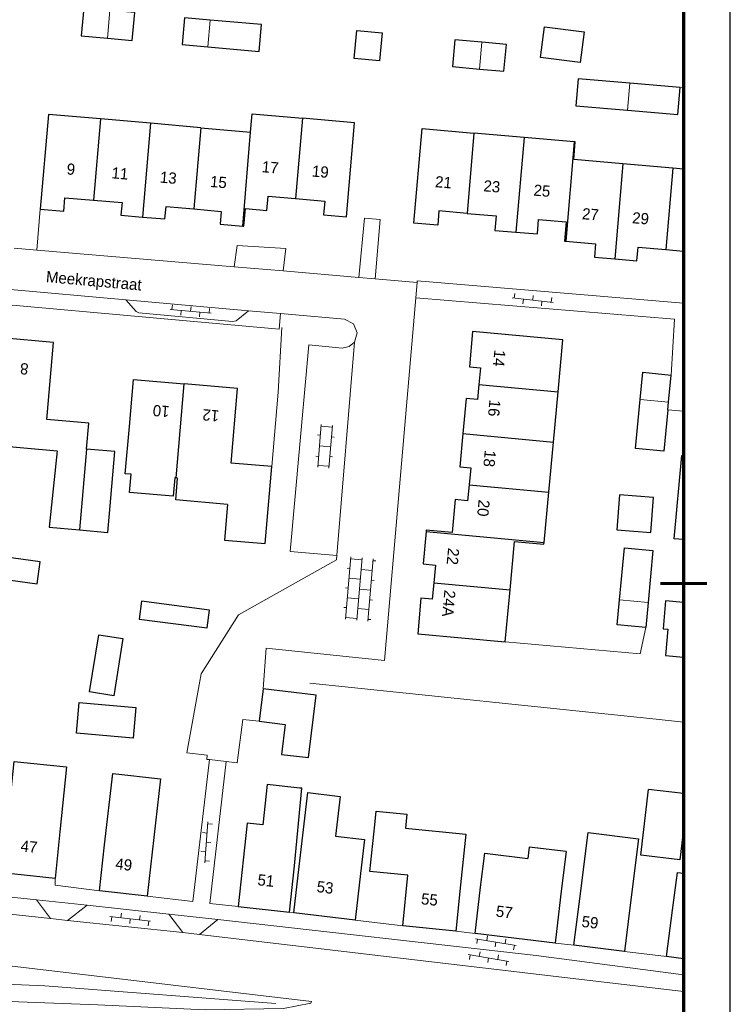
# Model space of a CAD drawing. Extents: x -1000932 to 2054797, y 285738 to 764020.
# Tile 775 of 1056: x 922096 to 998173, y 450966 to 556311. Entities that reach past the tile are written whole.
import ezdxf

# ---------------------------------------------------------------- set-up
doc = ezdxf.new("R2010")
doc.units = 0
doc.header["$MEASUREMENT"] = 0
for name, color, linetype, lineweight in [('B01', 1, 'CONTINUOUS', 30), ('B02', 1, 'CONTINUOUS', 30), ('B07', 1, 'CONTINUOUS', 30), ('B08', 1, 'CONTINUOUS', 0), ('B11', 1, 'CONTINUOUS', 30), ('B14', 1, 'CONTINUOUS', 30), ('S02', 7, 'CONTINUOUS', 0), ('T01', 84, 'CONTINUOUS', 0), ('T03', 84, 'CONTINUOUS', 0), ('T05', 84, 'CONTINUOUS', 0), ('T13', 84, 'CONTINUOUS', 0), ('T22', 7, 'CONTINUOUS', 0), ('V00', 7, 'CONTINUOUS', 0), ('X-XX-AL-TEKENBLAD-KADER-CENTERMARKERING-G', 7, 'CONTINUOUS', 30), ('X-XX-AL-TEKENBLAD-KADER-G', 7, 'CONTINUOUS', 30), ('Z02', 7, 'CONTINUOUS', 0), ('Z06', 7, 'CONTINUOUS', 0)]:
    doc.layers.add(name, color=color, linetype=linetype, lineweight=lineweight)
doc.styles.add('Style-INTL_ISO_EQUAL', font='INTL_ISO_EQUAL.shx')

# ---------------------------------------------------------------- blocks, each defined once
blk = doc.blocks.new('SAL-TEKENBLAD-A0-841×841-SO')
at = {"layer": 'X-XX-AL-TEKENBLAD-KADER-CENTERMARKERING-G', "ltscale": 0.5, "const_width": 0.7, "flags": 128}
blk.add_lwpolyline([(-5, 420.5), (-15, 420.5)], dxfattribs=at)
at = {"layer": 'X-XX-AL-TEKENBLAD-KADER-G', "ltscale": 0.5}
blk.add_line((0, 0), (0, 841), dxfattribs=at)
at = {"layer": 'X-XX-AL-TEKENBLAD-KADER-G', "ltscale": 0.5, "const_width": 0.7, "flags": 128}
blk.add_lwpolyline([(-821, 10), (-10, 10), (-10, 831), (-821, 831), (-821, 10)], close=True, dxfattribs=at)
blk = doc.blocks.new('S026')
at = {"layer": 'S02', "color": 7, "linetype": 'Continuous', "lineweight": 0}
for p, q in [((-0.0004, 0), (0.4396, 0)), ((0.0196, 0.05), (0.0196, 0)), ((0.1196, 0), (0.1196, -0.05)), ((0.2196, 0.05), (0.2196, 0)), ((0.3196, 0), (0.3196, -0.05)), ((0.4196, 0.05), (0.4196, 0))]:
    blk.add_line(p, q, dxfattribs=at)
blk = doc.blocks.new('S024')
at = {"layer": 'S02', "color": 7, "linetype": 'Continuous', "lineweight": 0}
for p, q in [((0, 0.12), (0.67, 0.12)), ((0.02, 0.12), (0.02, 0)), ((0.125, 0.15), (0.125, 0.12)), ((0.23, 0.12), (0.23, 0)), ((0.335, 0.15), (0.335, 0.12)), ((0.44, 0.12), (0.44, 0)), ((0.545, 0.15), (0.545, 0.12)), ((0.65, 0.12), (0.65, 0)), ((0, 0), (0.67, 0)), ((0.125, 0), (0.125, -0.1198)), ((0.335, 0), (0.335, -0.1198)), ((0.545, 0), (0.545, -0.1198)), ((0, -0.1198), (0.67, -0.1198)), ((0.02, -0.1198), (0.02, -0.1498)), ((0.23, -0.1198), (0.23, -0.1498)), ((0.44, -0.1198), (0.44, -0.1498)), ((0.65, -0.1198), (0.65, -0.1498))]:
    blk.add_line(p, q, dxfattribs=at)
blk = doc.blocks.new('S022')
at = {"layer": 'S02', "color": 7, "linetype": 'Continuous', "lineweight": 0}
for p, q in [((0.0308, -0.2299), (0.0308, 0.2301)), ((0.1508, -0.2299), (0.1508, 0.2301)), ((0.0008, 0.1151), (0.0308, 0.1151)), ((0.0308, 0.2101), (0.1508, 0.2101)), ((0.0308, 0.0001), (0.1508, 0.0001)), ((0.1508, 0.1051), (0.1808, 0.1051)), ((0.1508, -0.1047), (0.1808, -0.1047)), ((0.0008, -0.1147), (0.0308, -0.1147)), ((0.0308, -0.2099), (0.1508, -0.2099))]:
    blk.add_line(p, q, dxfattribs=at)

msp = doc.modelspace()

# ---------------------------------------------------------------- linework, layer by layer
at = {"layer": 'B01', "flags": 128}
for points in [[(930746.221, 545690.921), (925181.221, 546174.921), (924306.221, 536044.921)], [(936111.221, 545223.921), (930746.221, 545690.921)], [(946816.221, 544291.921), (946983.221, 546232.921), (952374.221, 545766.921)], [(951632.221, 537171.921), (954757.221, 536901.921), (954631.221, 535439.921), (957070.221, 535228.921), (957939.221, 545285.921), (952374.221, 545766.921)], [(941476.221, 544756.921), (936111.221, 545223.921)], [(941476.221, 544756.921), (946816.221, 544291.921)], [(969995.221, 535592.921), (966984.221, 535850.921), (966854.221, 534323.921), (964300.221, 534542.921), (965167.221, 544660.921), (970731.221, 544177.921)], [(976096.221, 543711.921), (970731.221, 544177.921)], [(981461.221, 543245.921), (976096.221, 543711.921)], [(986665.221, 540892.921), (981403.221, 541343.921), (981565.221, 543236.921), (981461.221, 543245.921)], [(992030.221, 540432.921), (986665.221, 540892.921)], [(993172.649, 540334.999), (992030.221, 540432.921)], [(924306.221, 536044.921), (926822.221, 535827.921), (926946.221, 537262.921), (929994.221, 536999.921)], [(945972.221, 534233.921), (946093.221, 534223.921), (946255.221, 536093.921), (948568.221, 535893.921), (948700.221, 537425.921), (951632.221, 537171.921)], [(929994.221, 536999.921), (933057.221, 536734.921), (932941.221, 535397.921), (935244.221, 535198.921)], [(935244.221, 535198.921), (937646.221, 534990.921), (937761.221, 536314.921), (940724.221, 536058.921)], [(940724.221, 536058.921), (943673.221, 535803.921), (943555.221, 534443.921), (945972.221, 534233.921)], [(969995.221, 535592.921), (973105.221, 535326.921), (972972.221, 533773.921), (975228.221, 533579.921)], [(975228.221, 533579.921), (977518.221, 533383.921), (977651.221, 534935.921), (980612.221, 534681.921), (980436.221, 532620.921), (980550.221, 532610.921)], [(980550.221, 532610.921), (983751.221, 532336.921), (983627.221, 530893.921), (985792.221, 530707.921)], [(985792.221, 530707.921), (988176.221, 530503.921), (988302.221, 531973.921), (991283.221, 531717.921)], [(991283.221, 531717.921), (993172.649, 531556.128)], [(979736.221, 516489.921), (980252.221, 522062.921), (970588.221, 522951.921), (970240.221, 519186.921), (971417.221, 519077.921), (971250.221, 517276.921)], [(929240.221, 510370.921), (929484.221, 513159.921), (925011.221, 513550.921), (925732.221, 521789.921), (920203.221, 522273.921)], [(933835.221, 512778.921), (934273.221, 517808.921), (939706.221, 517335.921)], [(949085.221, 508488.921), (944722.221, 508868.921), (945416.221, 516838.921), (939706.221, 517335.921)], [(971250.221, 517276.921), (971100.221, 515657.921), (969888.221, 515769.921), (969540.221, 512020.921)], [(979239.221, 511122.921), (979736.221, 516489.921)], [(933395.221, 507724.921), (933835.221, 512778.921)], [(969540.221, 512020.921), (969210.221, 508457.921), (970376.221, 508349.921), (970209.221, 506544.921)], [(978741.221, 505754.921), (979239.221, 511122.921)], [(919318.221, 510776.921), (926102.221, 510182.921), (925245.221, 502006.921), (928483.221, 501723.921)], [(993172.649, 500679.633), (992165.221, 500771.921), (992983.221, 509689.921), (993172.649, 509672.565)], [(944337.221, 504447.921), (944005.221, 500639.921), (948368.221, 500259.921), (949085.221, 508488.921)], [(970209.221, 506544.921), (970052.221, 504846.921), (968718.221, 504970.921), (968391.221, 501440.921), (965626.221, 501696.921), (965613.221, 501556.921)], [(978244.221, 500386.921), (978741.221, 505754.921)], [(965613.221, 501556.921), (965292.221, 498089.921), (966603.221, 497967.921), (966427.221, 496067.921)], [(974587.221, 495311.921), (975066.221, 500485.921), (978226.221, 500192.921), (978244.221, 500386.921)], [(966427.221, 496067.921), (966264.221, 494307.921), (965055.221, 494419.921), (964703.221, 490612.921), (974071.221, 489745.921)], [(974071.221, 489745.921), (974587.221, 495311.921)], [(920784.221, 469988.921), (921501.221, 476936.921), (927121.221, 476356.921), (926404.221, 469408.921)], [(931193.221, 468045.921), (932068.221, 475672.921)], [(932068.221, 475672.921), (937181.221, 475088.921), (935744.221, 462524.921)], [(952074.221, 474098.921), (948587.221, 474478.921), (948120.221, 470170.921), (946457.221, 470350.921), (945490.221, 461417.921)], [(951514.221, 465788.921), (952315.221, 474074.921), (952074.221, 474098.921)], [(952024.221, 465708.921), (952949.221, 473619.921), (956410.221, 473213.921), (955911.221, 468965.921), (959023.221, 468600.921), (958594.221, 464948.921)], [(960103.221, 470156.921), (960253.221, 471629.921), (963546.221, 471294.921), (963395.221, 469811.921), (969853.221, 469154.921)], [(963107.221, 459358.921), (963657.221, 464770.921), (959597.221, 465182.921), (960103.221, 470156.921)], [(926404.221, 469408.921), (925894.221, 464439.921)], [(969853.221, 469154.921), (969304.221, 463758.921)], [(982054.221, 462238.921), (982947.221, 469352.921), (988342.221, 468656.921), (987455.221, 461568.921)], [(930628.221, 463109.921), (931193.221, 468045.921)], [(971444.221, 463508.921), (971885.221, 467136.921), (976506.221, 466574.921)], [(980592.221, 467316.921), (980181.221, 463930.921)], [(950981.221, 460823.921), (951514.221, 465788.921)], [(951444.221, 460747.921), (952024.221, 465708.921)], [(925894.221, 464439.921), (920273.221, 465017.921)], [(958594.221, 464948.921), (958013.221, 459979.921)], [(991991.221, 461029.921), (992529.221, 465077.921), (993172.649, 464992.92)], [(969304.221, 463758.921), (968801.221, 458779.921)], [(980181.221, 463930.921), (980004.221, 462468.921)], [(935744.221, 462524.921), (930628.221, 463109.921)], [(970843.221, 458547.921), (971444.221, 463508.921)], [(980004.221, 462468.921), (979404.221, 457510.921)], [(945490.221, 461417.921), (950981.221, 460823.921)], [(981433.221, 457277.921), (982054.221, 462238.921)], [(987455.221, 461568.921), (986833.221, 456600.921)], [(958013.221, 459979.921), (951444.221, 460747.921)], [(991337.221, 456078.921), (991991.221, 461029.921)], [(968801.221, 458779.921), (963107.221, 459358.921)], [(979404.221, 457510.921), (970843.221, 458547.921)], [(986833.221, 456600.921), (981433.221, 457277.921)], [(993172.649, 455836.489), (991337.221, 456078.921)]]:
    msp.add_lwpolyline(points, dxfattribs=at)
at = {"layer": 'B02', "flags": 128}
for points in [[(928961.221, 557561.921), (928687.221, 554589.921), (931498.221, 554330.921)], [(931498.221, 554330.921), (934155.221, 554085.921), (934430.221, 557067.921), (931757.221, 557308.921)], [(939738.221, 556519.921), (939480.221, 553643.921), (942223.221, 553396.921)], [(942472.221, 556277.921), (939738.221, 556519.921)], [(942223.221, 553396.921), (947723.221, 552902.921), (947983.221, 555789.921), (942472.221, 556277.921)], [(960632.221, 551908.921), (957894.221, 552166.921), (958174.221, 555141.921), (960914.221, 554890.921), (960632.221, 551908.921)], [(968687.221, 554161.921), (968421.221, 551298.921), (971318.221, 551029.921)], [(971565.221, 553902.921), (968687.221, 554161.921)], [(971318.221, 551029.921), (973944.221, 550786.921), (974211.221, 553663.921), (971565.221, 553902.921)], [(981898.221, 549989.921), (981649.221, 547110.921), (987157.221, 546633.921)], [(987405.221, 549521.921), (981898.221, 549989.921)], [(987157.221, 546633.921), (992548.221, 546166.921), (992799.221, 549062.921)], [(992799.221, 549062.921), (987405.221, 549521.921)], [(988517.221, 515676.921), (988797.221, 518582.921), (991846.221, 518292.921)], [(991566.221, 515394.921), (991846.221, 518292.921)], [(991487.221, 514574.921), (991060.221, 510141.921), (988011.221, 510434.921), (988517.221, 515676.921)], [(991487.221, 514574.921), (991566.221, 515394.921)], [(931852.221, 505122.921), (932288.221, 510103.921), (929240.221, 510370.921)], [(928483.221, 501723.921), (931531.221, 501456.921), (931852.221, 505122.921)], [(986321.221, 494224.921), (986834.221, 499788.921), (989874.221, 499508.921), (989361.221, 493942.921)], [(986074.221, 491548.921), (986321.221, 494224.921)], [(989361.221, 493942.921), (989114.221, 491268.921)], [(989114.221, 491268.921), (986074.221, 491548.921)], [(991486.221, 491085.921), (991231.221, 488268.921), (993172.649, 488093.324)], [(947745.221, 481243.921), (950508.221, 480911.921), (950126.221, 477705.921), (953029.221, 477360.921), (953826.221, 484058.921), (948160.221, 484732.921)], [(948160.221, 484732.921), (947745.221, 481243.921)], [(928172.221, 479971.921), (928461.221, 483241.921), (934529.221, 482704.921), (934240.221, 479435.921), (928172.221, 479971.921)], [(993172.649, 469718.858), (992782.221, 466415.921), (988592.221, 466910.921), (989425.221, 473957.921)]]:
    msp.add_lwpolyline(points, dxfattribs=at)
at = {"layer": 'B07', "flags": 128}
for points in [[(930746.221, 545690.921), (929994.221, 536999.921)], [(952374.221, 545766.921), (951632.221, 537171.921)], [(936111.221, 545223.921), (935244.221, 535198.921)], [(941476.221, 544756.921), (940724.221, 536058.921)], [(945972.221, 534233.921), (946816.221, 544291.921)], [(970731.221, 544177.921), (969995.221, 535592.921)], [(976096.221, 543711.921), (975228.221, 533579.921)], [(981461.221, 543245.921), (980550.221, 532610.921)], [(986665.221, 540892.921), (985792.221, 530707.921)], [(992030.221, 540432.921), (991283.221, 531717.921)], [(938854.221, 507280.921), (939706.221, 517335.921)], [(971250.221, 517276.921), (979736.221, 516489.921)], [(969540.221, 512020.921), (979239.221, 511122.921)], [(929240.221, 510370.921), (928483.221, 501723.921)], [(970209.221, 506544.921), (978741.221, 505754.921)], [(965613.221, 501556.921), (978244.221, 500386.921)], [(966427.221, 496067.921), (974587.221, 495311.921)]]:
    msp.add_lwpolyline(points, dxfattribs=at)
at = {"layer": 'B08', "flags": 128}
for points in [[(931498.221, 554330.921), (931757.221, 557308.921)], [(942223.221, 553396.921), (942472.221, 556277.921)], [(971318.221, 551029.921), (971565.221, 553902.921)], [(987157.221, 546633.921), (987405.221, 549521.921)], [(988517.221, 515676.921), (991566.221, 515394.921)], [(986321.221, 494224.921), (989361.221, 493942.921)]]:
    msp.add_lwpolyline(points, dxfattribs=at)
at = {"layer": 'B11', "flags": 128}
for points in [[(938854.221, 507280.921), (938705.221, 507293.921), (938533.221, 505318.921), (933848.221, 505726.921), (934018.221, 507670.921), (933395.221, 507724.921)], [(944337.221, 504447.921), (938799.221, 504924.921), (938987.221, 507268.921), (938854.221, 507280.921)], [(980592.221, 467316.921), (976654.221, 467794.921), (976506.221, 466574.921)]]:
    msp.add_lwpolyline(points, dxfattribs=at)
at = {"layer": 'B14', "flags": 128}
for points in [[(977851.221, 552279.921), (978281.221, 555563.921), (982534.221, 555006.921), (982104.221, 551722.921), (977851.221, 552279.921)], [(986041.221, 501719.921), (989680.221, 501452.921), (989955.221, 505198.921), (986316.221, 505465.921), (986041.221, 501719.921)], [(923950.221, 495938.921), (924279.221, 498320.921), (920410.221, 498854.921), (920081.221, 496472.921), (923950.221, 495938.921)], [(942422.221, 493134.921), (935120.221, 494085.921), (934871.221, 492179.921), (942173.221, 491228.921), (942422.221, 493134.921)], [(993172.649, 493967.216), (991237.221, 494116.921), (990966.221, 491132.921), (991486.221, 491085.921)], [(930565.221, 490506.921), (933150.221, 490088.921), (932162.221, 483975.921), (929578.221, 484392.921), (930565.221, 490506.921)], [(993172.649, 473515.206), (989425.221, 473957.921)]]:
    msp.add_lwpolyline(points, dxfattribs=at)
at = {"layer": 'T01', "flags": 128}
for points in [[(949779.221, 516458.921), (949085.221, 508488.921)], [(930628.221, 463109.921), (925884.221, 463708.921), (925894.221, 464439.921)]]:
    msp.add_lwpolyline(points, dxfattribs=at)
at = {"layer": 'T03', "flags": 128}
for points in [[(949779.221, 516458.921), (950174.221, 523361.921)], [(935744.221, 462524.921), (940642.221, 461968.921), (942407.221, 477140.921)]]:
    msp.add_lwpolyline(points, dxfattribs=at)
at = {"layer": 'T05', "flags": 128}
for points in [[(993172.649, 549031.425), (992799.221, 549062.921)], [(974071.221, 489745.921), (988539.221, 488446.921), (989114.221, 491268.921)], [(953141.221, 485307.921), (990232.221, 481469.921)], [(990232.221, 481469.921), (993172.649, 481155.668)], [(963107.221, 459358.921), (958013.221, 459979.921)], [(981433.221, 457277.921), (979404.221, 457510.921)]]:
    msp.add_lwpolyline(points, dxfattribs=at)
at = {"layer": 'T13', "flags": 128}
msp.add_lwpolyline([(949532.221, 451061.921), (924776.221, 452943.921), (904754.221, 453799.921), (885270.221, 455715.921), (866022.221, 458159.921)], dxfattribs=at)
at = {"layer": 'T22', "flags": 128}
for points in [[(959000.221, 535061.921), (960682.221, 534916.921)], [(950594.221, 531844.921), (945364.221, 532152.921)], [(958388.221, 528738.921), (960154.221, 528588.921)]]:
    msp.add_lwpolyline(points, dxfattribs=at)
at = {"layer": 'V00', "flags": 128}
for points in [[(923934.221, 531662.921), (924306.221, 536044.921)], [(959000.221, 535061.921), (958388.221, 528738.921)], [(960682.221, 534916.921), (960154.221, 528588.921)], [(945069.221, 529868.921), (945364.221, 532152.921)], [(921516.221, 531867.921), (923934.221, 531662.921)], [(923934.221, 531662.921), (945069.221, 529868.921)], [(950290.221, 529425.921), (950594.221, 531844.921)], [(945069.221, 529868.921), (950290.221, 529425.921)], [(950290.221, 529425.921), (958388.221, 528738.921)], [(933465.221, 526351.921), (907953.221, 528635.921)], [(960154.221, 528588.921), (964634.221, 528208.921)], [(964634.221, 528208.921), (964490.221, 526539.921)], [(964634.221, 528208.921), (964644.221, 528358.921), (993172.649, 525995.22)], [(950033.221, 524868.921), (949892.221, 523214.921), (906213.221, 527117.921)], [(946602.221, 525175.921), (945279.221, 524093.921), (944885.221, 524012.921), (934836.221, 524951.921), (934575.221, 525088.921), (933465.221, 526351.921)], [(933465.221, 526351.921), (946602.221, 525175.921)], [(964490.221, 526539.921), (961134.221, 487758.921), (948475.221, 489077.921), (948160.221, 484732.921)], [(991846.221, 518292.921), (992214.221, 524278.921), (964490.221, 526539.921)], [(946602.221, 525175.921), (950033.221, 524868.921)], [(956883.221, 524257.921), (950033.221, 524868.921)], [(957944.221, 521810.921), (958241.838, 522820.092), (957823.289, 523785.4), (956883.221, 524257.921)], [(956630.221, 521184.921), (953060.221, 521533.921), (951061.221, 499409.921), (956063.221, 498987.921)], [(956063.221, 498987.921), (957944.221, 521810.921)], [(957944.221, 521810.921), (957365.716, 521333.157), (956630.221, 521184.921)], [(993172.649, 514420.439), (991487.221, 514574.921)], [(956063.221, 498987.921), (956024.221, 498518.921), (945533.221, 492623.921), (941516.221, 486315.921), (940003.221, 477874.921), (942171.221, 477612.921), (942122.221, 477171.921), (942407.221, 477140.921)], [(947745.221, 481243.921), (946001.221, 481435.921), (945371.221, 476817.921), (944198.221, 476945.921)], [(944198.221, 476945.921), (942407.221, 477140.921)], [(945490.221, 461417.921), (942443.221, 461763.921), (944198.221, 476945.921)], [(894815.221, 465216.921), (923888.221, 462131.921)], [(925394.221, 460160.921), (892887.221, 463626.921)], [(923888.221, 462131.921), (929303.221, 461556.921)], [(925394.221, 460160.921), (923888.221, 462131.921)], [(929303.221, 461556.921), (927232.221, 459920.921)], [(938050.221, 460617.921), (929303.221, 461556.921)], [(938050.221, 460617.921), (943291.221, 460026.921)], [(939553.221, 458636.921), (938050.221, 460617.921)], [(950981.221, 460823.921), (951444.221, 460747.921)], [(927232.221, 459920.921), (925394.221, 460160.921)], [(939553.221, 458636.921), (927232.221, 459920.921)], [(943291.221, 460026.921), (941342.221, 458433.921)], [(993172.649, 454110.9), (977404.221, 456178.921), (943291.221, 460026.921)], [(941342.221, 458433.921), (939553.221, 458636.921)], [(993172.649, 452342.142), (941342.221, 458433.921)], [(970843.221, 458547.921), (968801.221, 458779.921)], [(991337.221, 456078.921), (986833.221, 456600.921)], [(865407.221, 453317.921), (866097.221, 453190.921), (871173.221, 452790.921), (884690.221, 452467.921), (912470.221, 451589.921), (930455.221, 450910.921), (941953.221, 450382.921), (950356.221, 450525.921), (953274.221, 451083.921), (953346.221, 451259.921), (918533.221, 455368.921), (913975.221, 455574.921)]]:
    msp.add_lwpolyline(points, dxfattribs=at)

# ---------------------------------------------------------------- block references
at = {"layer": 'S02'}
for name, p, xscale, yscale, zscale, rotation in [('S026', (974836.221, 526548.921), 10000, 10000, 10000, 353.5712522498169), ('S026', (938205.221, 525311.921), 10000, 10000, 10000, 354.7225939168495), ('S022', (953880.221, 510740.921), 10000, 10000, 10000, 355.2981916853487), ('S024', (958175.221, 492057.921), 10000, 10000, 10000, 85.06501407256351), ('S026', (942246.221, 470485.921), 9999.999999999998, 9999.999999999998, 9999.999999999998, 265.5265935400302), ('S026', (936114.221, 459848.921), 10000, 10000, 10000, 173.2801201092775), ('S026', (975245.221, 457257.921), 10000, 10000, 10000, 170.4999894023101), ('S026', (974455.221, 455563.921), 10000, 10000, 10000, 170.4999894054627)]:
    msp.add_blockref(name, p, dxfattribs=dict(at, xscale=xscale, yscale=yscale, zscale=zscale, rotation=rotation))
at = {"layer": 'X-XX-AL-TEKENBLAD-KADER-G', "ltscale": 0.5, "xscale": 500, "yscale": 500, "zscale": 500}
msp.add_blockref('SAL-TEKENBLAD-A0-841×841-SO', (998172.649, 285738.49), dxfattribs=at)

# ---------------------------------------------------------------- texts
at = {"layer": 'Z02', "style": 'Style-INTL_ISO_EQUAL'}
for s, rotation, p in [('9', 355.06501407, (927091.221, 539759.921)), ('11', 355.06501408, (931896.221, 539344.921)), ('17', 355.06501408, (947981.221, 539996.921)), ('19', 355.06501407, (953346.221, 539532.921)), ('13', 355.06501407, (937073.221, 538883.921)), ('15', 355.06501407, (942438.221, 538419.921)), ('21', 355.12211914, (966530.221, 538398.921)), ('23', 355.12211914, (971708.221, 537955.921)), ('25', 355.12211914, (977073.221, 537494.921)), ('27', 355.12211914, (982262.221, 534973.921)), ('29', 355.12211914, (987630.221, 534540.921)), ('14', 264.72259392, (972921.221, 521023.921)), ('8', 175.00791883, (923084.221, 519511.921)), ('16', 264.72259392, (972391.221, 515692.921)), ('10', 175.00791883, (938184.221, 514958.921)), ('12', 175.00791883, (943497.221, 514496.921)), ('18', 264.72259392, (971891.221, 510290.921)), ('20', 264.72259392, (971231.221, 504996.921)), ('22', 264.72259392, (967964.221, 499826.921)), ('24A', 264.72259392, (967569.221, 495328.921)), ('47', 354.1469087, (922157.221, 467336.921)), ('49', 353.4574399, (932290.221, 465435.921)), ('51', 353.799029, (947509.221, 463713.921)), ('53', 353.33703637, (953839.221, 462984.921)), ('55', 354.20389935, (965022.221, 461676.921)), ('57', 353.10945168, (973026.221, 460360.921)), ('59', 352.87498365, (982198.221, 459259.921))]:
    msp.add_text(s, height=1200, rotation=rotation, dxfattribs=at).set_placement(p)
at = {"layer": 'Z06', "style": 'Style-INTL_ISO_EQUAL'}
msp.add_text('Meekrapstraat', height=1200, rotation=354.95083353, dxfattribs=at).set_placement((924874.221, 528234.921))

doc.saveas('drawing.dxf')
